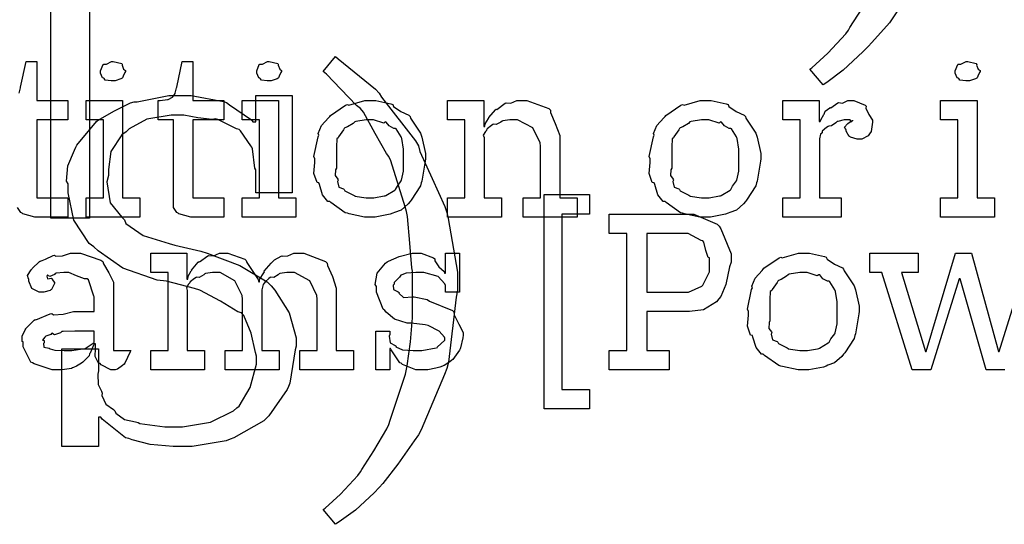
# Model space of a CAD drawing. Extents: x 0 to 8.5, y 0 to 11.
# Tile 367 of 379: x 6.167 to 6.869, y 7.74 to 8.1. Entities that reach past the tile are written whole.
import ezdxf

# ---------------------------------------------------------------- set-up
doc = ezdxf.new("R2010")
doc.units = 0
doc.layers.get('0').update_dxf_attribs({"linetype": 'CONTINUOUS'})

msp = doc.modelspace()

# ---------------------------------------------------------------- linework, layer by layer
at = {"color": 0}
for points in [[(6.18924, 7.95828), (6.18924, 8.19439), (6.1059, 8.19439), (6.1059, 8.22217), (6.30035, 8.22217), (6.30035, 8.19439), (6.21701, 8.19439), (6.21701, 7.95828), (6.18924, 7.95828)], [(6.23372, 8.05615), (6.23232, 8.05615), (6.22814, 8.05664), (6.22732, 8.05783), (6.227, 8.05811), (6.22624, 8.05826), (6.22483, 8.06174), (6.22483, 8.06287), (6.22483, 8.06332), (6.22483, 8.06332), (6.22661, 8.06776), (6.227, 8.06808), (6.227, 8.06808), (6.22894, 8.06808), (6.23253, 8.07004), (6.23372, 8.07004), (6.23372, 8.07004), (6.23986, 8.06842), (6.24024, 8.06808), (6.24013, 8.06722), (6.24121, 8.0644), (6.24262, 8.06358), (6.24262, 8.06332), (6.24262, 8.06287), (6.24208, 8.06213), (6.24089, 8.05946), (6.24046, 8.05832), (6.24024, 8.05811), (6.23931, 8.05761), (6.23508, 8.05615), (6.23372, 8.05615)], [(6.29232, 7.95893), (6.28928, 7.95893), (6.28071, 7.96149), (6.28017, 7.96197), (6.27914, 7.96224), (6.27675, 7.96593), (6.27692, 7.97114), (6.27692, 7.97282), (6.27692, 8.02838), (6.26585, 8.02838), (6.26585, 8.04226), (6.26736, 8.04226), (6.26736, 8.04226), (6.27246, 8.04281), (6.27279, 8.04292), (6.27311, 8.04297), (6.27604, 8.04449), (6.27626, 8.04465), (6.27626, 8.04465), (6.27789, 8.04719), (6.278, 8.04747), (6.278, 8.04747), (6.27897, 8.05122), (6.27908, 8.0516), (6.28299, 8.07004), (6.29058, 8.07004), (6.29058, 8.04226), (6.31272, 8.04226), (6.31272, 8.02838), (6.29058, 8.02838), (6.29058, 7.97282), (6.31272, 7.97282), (6.31272, 7.95893), (6.31174, 7.95893), (6.30951, 7.95893), (6.30881, 7.95893), (6.30757, 7.95893), (6.30474, 7.95893), (6.30382, 7.95893), (6.3024, 7.95893), (6.29921, 7.95893), (6.29818, 7.95893), (6.29671, 7.95893), (6.2934, 7.95893), (6.29232, 7.95893)], [(6.34506, 8.05615), (6.34364, 8.05615), (6.33946, 8.05664), (6.33865, 8.05783), (6.33832, 8.05811), (6.33757, 8.05826), (6.33615, 8.06174), (6.33615, 8.06287), (6.33615, 8.06332), (6.33615, 8.06332), (6.33794, 8.06776), (6.33832, 8.06808), (6.33832, 8.06808), (6.34028, 8.06808), (6.34386, 8.07004), (6.34506, 8.07004), (6.34506, 8.07004), (6.35118, 8.06842), (6.35157, 8.06808), (6.35146, 8.06722), (6.35254, 8.0644), (6.35394, 8.06358), (6.35394, 8.06332), (6.35394, 8.06287), (6.3534, 8.06213), (6.35221, 8.05946), (6.35178, 8.05832), (6.35157, 8.05811), (6.35064, 8.05761), (6.3464, 8.05615), (6.34506, 8.05615)], [(6.38357, 7.75076), (6.38493, 7.75174), (6.39594, 7.76167), (6.40826, 7.77485), (6.41026, 7.77746), (6.41124, 7.77929), (6.41971, 7.79258), (6.42904, 7.80826), (6.43044, 7.81131), (6.43143, 7.81424), (6.44228, 7.84711), (6.44303, 7.85058), (6.44347, 7.85303), (6.44586, 7.87011), (6.44738, 7.88737), (6.44738, 7.89312), (6.44738, 7.92046), (6.44672, 7.92301), (6.44532, 7.94037), (6.44374, 7.95958), (6.44303, 7.963), (6.442, 7.96642), (6.43181, 7.99924), (6.43044, 8.00228), (6.42865, 8.00439), (6.42068, 8.01861), (6.41222, 8.03381), (6.41026, 8.03635), (6.40722, 8.03857), (6.39606, 8.05013), (6.38601, 8.06099), (6.38357, 8.06282), (6.39247, 8.07346), (6.39437, 8.07183), (6.4209, 8.05013), (6.4235, 8.04742), (6.42513, 8.0446), (6.44943, 8.01346), (6.4515, 8.00988), (6.45258, 8.00581), (6.46132, 7.98654), (6.47038, 7.96669), (6.47168, 7.96235), (6.4726, 7.95801), (6.47949, 7.91976), (6.47949, 7.90701), (6.47846, 7.90207), (6.47299, 7.85558), (6.47168, 7.85124), (6.47006, 7.84694), (6.45356, 7.80751), (6.4515, 7.80393), (6.44846, 7.79969), (6.43685, 7.78288), (6.42611, 7.7691), (6.4235, 7.76639), (6.41997, 7.76264), (6.40657, 7.75017), (6.39507, 7.74181), (6.39247, 7.74013), (6.38357, 7.75076)], [(6.84326, 8.05615), (6.84185, 8.05615), (6.83768, 8.05664), (6.83686, 8.05783), (6.83653, 8.05811), (6.83578, 8.05826), (6.83436, 8.06174), (6.83436, 8.06287), (6.83436, 8.06332), (6.83436, 8.06332), (6.83615, 8.06776), (6.83653, 8.06808), (6.83653, 8.06808), (6.83849, 8.06808), (6.84207, 8.07004), (6.84326, 8.07004), (6.84326, 8.07004), (6.84939, 8.06842), (6.84978, 8.06808), (6.84967, 8.06722), (6.85075, 8.0644), (6.85215, 8.06358), (6.85215, 8.06332), (6.85215, 8.06287), (6.85161, 8.06213), (6.85042, 8.05946), (6.84999, 8.05832), (6.84978, 8.05811), (6.84885, 8.05761), (6.84462, 8.05615), (6.84326, 8.05615)], [(6.28212, 7.79568), (6.27664, 7.79568), (6.26025, 7.7971), (6.2474, 7.8004), (6.24501, 7.80132), (6.24262, 7.80181), (6.22601, 7.81494), (6.22504, 7.81651), (6.22331, 7.81651), (6.22331, 7.79568), (6.19726, 7.79568), (6.19726, 7.86513), (6.22331, 7.86513), (6.22331, 7.8495), (6.22282, 7.84722), (6.22314, 7.83979), (6.22547, 7.8349), (6.22592, 7.83365), (6.22564, 7.83182), (6.22846, 7.82568), (6.23394, 7.822), (6.23503, 7.82107), (6.23574, 7.81922), (6.24175, 7.81483), (6.24978, 7.81315), (6.25151, 7.81261), (6.25271, 7.81185), (6.27067, 7.80957), (6.27669, 7.80957), (6.28331, 7.80957), (6.30322, 7.81299), (6.31972, 7.82096), (6.32206, 7.82324), (6.32374, 7.82437), (6.33149, 7.83757), (6.33594, 7.85433), (6.33594, 7.85992), (6.33529, 7.86253), (6.33231, 7.87642), (6.32704, 7.88889), (6.32531, 7.89074), (6.3226, 7.8916), (6.31022, 7.89914), (6.29568, 7.90707), (6.29189, 7.9081), (6.27192, 7.91331), (6.26525, 7.91417), (6.24056, 7.92275), (6.2231, 7.93511), (6.22006, 7.93782), (6.21674, 7.94026), (6.20583, 7.95682), (6.20161, 7.97629), (6.20161, 7.98275), (6.20057, 7.9846), (6.20144, 7.99561), (6.20628, 8.00683), (6.20725, 8.00879), (6.2079, 8.01036), (6.22179, 8.02724), (6.22353, 8.02854), (6.22478, 8.02903), (6.23432, 8.0345), (6.24625, 8.04042), (6.24869, 8.04113), (6.25082, 8.04113), (6.27344, 8.04568), (6.28103, 8.04568), (6.28944, 8.04568), (6.3125, 8.04156), (6.31467, 8.04069), (6.31685, 8.03911), (6.33242, 8.02849), (6.33333, 8.02701), (6.3355, 8.02701), (6.3355, 8.04568), (6.36154, 8.04568), (6.36154, 7.97624), (6.3355, 7.97624), (6.3355, 7.99274), (6.3349, 7.99403), (6.33311, 8.00782), (6.33268, 8.009), (6.33187, 8.00982), (6.32465, 8.02056), (6.32357, 8.02138), (6.32172, 8.02192), (6.30838, 8.02854), (6.30664, 8.02897), (6.30436, 8.02854), (6.29422, 8.02974), (6.28429, 8.03179), (6.28103, 8.03179), (6.27518, 8.03179), (6.25776, 8.02881), (6.24511, 8.02186), (6.24306, 8.01986), (6.23996, 8.01774), (6.2321, 8.00586), (6.23047, 7.99294), (6.23047, 7.98861), (6.22933, 7.98421), (6.23161, 7.96912), (6.23986, 7.95904), (6.24175, 7.95714), (6.24278, 7.95454), (6.25515, 7.9459), (6.27365, 7.94026), (6.27778, 7.93913), (6.29622, 7.93479), (6.30089, 7.93343), (6.324, 7.92449), (6.34364, 7.91282), (6.34657, 7.91004), (6.34918, 7.90707), (6.35938, 7.89079), (6.36436, 7.87304), (6.36436, 7.86708), (6.36367, 7.86436), (6.35981, 7.84065), (6.35894, 7.83843), (6.35781, 7.83621), (6.34483, 7.81749), (6.3431, 7.81586), (6.34125, 7.81375), (6.31982, 7.80181), (6.31728, 7.80089), (6.31446, 7.79958), (6.29021, 7.79568), (6.28212, 7.79568)], [(6.21442, 7.97282), (6.22678, 7.97282), (6.22678, 8.02838), (6.21442, 8.02838), (6.21442, 8.04226), (6.24046, 8.04226), (6.24046, 7.97282), (6.25282, 7.97282), (6.25282, 7.95893), (6.21442, 7.95893), (6.21442, 7.97282)], [(6.32574, 7.97282), (6.33811, 7.97282), (6.33811, 8.02838), (6.32574, 8.02838), (6.32574, 8.04226), (6.35178, 8.04226), (6.35178, 7.97282), (6.36415, 7.97282), (6.36415, 7.95893), (6.32574, 7.95893), (6.32574, 7.97282)], [(6.4171, 7.95893), (6.41303, 7.95893), (6.40201, 7.96132), (6.40082, 7.96175), (6.39931, 7.96203), (6.38911, 7.96935), (6.38824, 7.97021), (6.38693, 7.97021), (6.38319, 7.97493), (6.38086, 7.98221), (6.38043, 7.98346), (6.37918, 7.98383), (6.37696, 7.99024), (6.37761, 7.99804), (6.37761, 8.0006), (6.37696, 8.00217), (6.37993, 8.01628), (6.38043, 8.01753), (6.37999, 8.01861), (6.38243, 8.02436), (6.38737, 8.02989), (6.38824, 8.03076), (6.38872, 8.03153), (6.39958, 8.03879), (6.40082, 8.03922), (6.40181, 8.03885), (6.41325, 8.04226), (6.4171, 8.04226), (6.42111, 8.04226), (6.43192, 8.03976), (6.43317, 8.03922), (6.43375, 8.03787), (6.43896, 8.03435), (6.44467, 8.03174), (6.44553, 8.03076), (6.44586, 8.02968), (6.45307, 8.01882), (6.45356, 8.01753), (6.45404, 8.016), (6.4566, 8.00444), (6.4566, 8.0006), (6.45632, 7.99903), (6.45404, 7.98475), (6.45356, 7.98346), (6.45307, 7.98133), (6.4464, 7.97119), (6.44553, 7.97021), (6.44422, 7.96847), (6.43913, 7.96397), (6.43435, 7.96229), (6.43317, 7.96175), (6.43126, 7.96104), (6.42063, 7.95893), (6.4171, 7.95893)], [(6.47228, 7.97282), (6.48465, 7.97282), (6.48465, 8.02838), (6.47228, 8.02838), (6.47228, 8.04226), (6.4981, 8.04226), (6.4981, 8.0236), (6.49875, 8.0236), (6.49875, 8.0236), (6.49903, 8.02556), (6.50142, 8.02935), (6.50179, 8.02989), (6.50168, 8.02994), (6.50646, 8.03554), (6.507, 8.03597), (6.50738, 8.03581), (6.51346, 8.04025), (6.51417, 8.04053), (6.51417, 8.04053), (6.51742, 8.04031), (6.52181, 8.04226), (6.52328, 8.04226), (6.52886, 8.04226), (6.54449, 8.03651), (6.54563, 8.03532), (6.54574, 8.03358), (6.54915, 8.02572), (6.55236, 8.01714), (6.55236, 8.01426), (6.55236, 7.97282), (6.56472, 7.97282), (6.56472, 7.95893), (6.52632, 7.95893), (6.52632, 7.97282), (6.53868, 7.97282), (6.53868, 8.0095), (6.53825, 8.01193), (6.53299, 8.02257), (6.52208, 8.02838), (6.5185, 8.02838), (6.51665, 8.02838), (6.51172, 8.02767), (6.51112, 8.0275), (6.51036, 8.02664), (6.50706, 8.02496), (6.50504, 8.02539), (6.50461, 8.02513), (6.50353, 8.02436), (6.50043, 8.02186), (6.50017, 8.02106), (6.50006, 8.02078), (6.49929, 8.02012), (6.49772, 8.01742), (6.49832, 8.01574), (6.49832, 8.01514), (6.49832, 7.97282), (6.51069, 7.97282), (6.51069, 7.95893), (6.47228, 7.95893), (6.47228, 7.97282)], [(6.65625, 7.95893), (6.65218, 7.95893), (6.64117, 7.96132), (6.63997, 7.96175), (6.63846, 7.96203), (6.62825, 7.96935), (6.62739, 7.97021), (6.62608, 7.97021), (6.62235, 7.97493), (6.62001, 7.98221), (6.61957, 7.98346), (6.61833, 7.98383), (6.6161, 7.99024), (6.61675, 7.99804), (6.61675, 8.0006), (6.6161, 8.00217), (6.61908, 8.01628), (6.61957, 8.01753), (6.61914, 8.01861), (6.62158, 8.02436), (6.62651, 8.02989), (6.62739, 8.03076), (6.62788, 8.03153), (6.63872, 8.03879), (6.63997, 8.03922), (6.64094, 8.03885), (6.6524, 8.04226), (6.65625, 8.04226), (6.66026, 8.04226), (6.67106, 8.03976), (6.67231, 8.03922), (6.6729, 8.03787), (6.67811, 8.03435), (6.68381, 8.03174), (6.68468, 8.03076), (6.685, 8.02968), (6.69222, 8.01882), (6.69271, 8.01753), (6.69319, 8.016), (6.69575, 8.00444), (6.69575, 8.0006), (6.69547, 7.99903), (6.69319, 7.98475), (6.69271, 7.98346), (6.69222, 7.98133), (6.68554, 7.97119), (6.68468, 7.97021), (6.68338, 7.96847), (6.67828, 7.96397), (6.6735, 7.96229), (6.67231, 7.96175), (6.67042, 7.96104), (6.65978, 7.95893), (6.65625, 7.95893)], [(6.71143, 7.97282), (6.72379, 7.97282), (6.72379, 8.02838), (6.71143, 8.02838), (6.71143, 8.04226), (6.73725, 8.04226), (6.73725, 8.02707), (6.73812, 8.02707), (6.73812, 8.02707), (6.73844, 8.02826), (6.74061, 8.03207), (6.74094, 8.0325), (6.74094, 8.0325), (6.74164, 8.0345), (6.74485, 8.03694), (6.74528, 8.03728), (6.74556, 8.037), (6.7506, 8.04053), (6.75114, 8.04075), (6.75114, 8.04064), (6.75407, 8.04036), (6.75786, 8.04226), (6.75917, 8.04226), (6.7621, 8.04226), (6.77013, 8.03885), (6.77089, 8.03814), (6.77061, 8.03678), (6.77274, 8.03212), (6.77544, 8.02806), (6.77544, 8.02664), (6.77522, 8.02501), (6.77442, 8.02007), (6.77328, 8.01828), (6.77285, 8.01774), (6.7724, 8.01693), (6.76785, 8.01449), (6.76633, 8.01449), (6.76454, 8.01449), (6.7596, 8.01611), (6.75917, 8.01644), (6.75868, 8.0166), (6.75657, 8.02024), (6.75657, 8.02143), (6.75629, 8.02143), (6.75543, 8.02306), (6.75765, 8.02556), (6.75786, 8.02576), (6.75782, 8.02576), (6.75776, 8.02576), (6.76079, 8.02789), (6.76112, 8.02794), (6.76112, 8.02815), (6.76101, 8.02778), (6.76004, 8.02664), (6.75956, 8.02838), (6.75939, 8.02838), (6.75879, 8.02838), (6.75743, 8.02838), (6.757, 8.02838), (6.75526, 8.02838), (6.7506, 8.02729), (6.75006, 8.02707), (6.74929, 8.02615), (6.74604, 8.02399), (6.74414, 8.02393), (6.74376, 8.0236), (6.74268, 8.02285), (6.73958, 8.02029), (6.73936, 8.01915), (6.73921, 8.01882), (6.73828, 8.01812), (6.73747, 8.01476), (6.73747, 8.01361), (6.73747, 7.97282), (6.7531, 7.97282), (6.7531, 7.95893), (6.71143, 7.95893), (6.71143, 7.97282)], [(6.82394, 7.97282), (6.83632, 7.97282), (6.83632, 8.02838), (6.82394, 8.02838), (6.82394, 8.04226), (6.84999, 8.04226), (6.84999, 7.97282), (6.86236, 7.97282), (6.86236, 7.95893), (6.82394, 7.95893), (6.82394, 7.97282)], [(6.4171, 7.97282), (6.41976, 7.97282), (6.42697, 7.97413), (6.42774, 7.97433), (6.42828, 7.9745), (6.43463, 7.97825), (6.43511, 7.97868), (6.43511, 7.97868), (6.43647, 7.98118), (6.43924, 7.98481), (6.43946, 7.9854), (6.43946, 7.9854), (6.44097, 7.99175), (6.44097, 7.99388), (6.44097, 8.00732), (6.44081, 8.00754), (6.43967, 8.01497), (6.43946, 8.01557), (6.43924, 8.01617), (6.4356, 8.02186), (6.43511, 8.02229), (6.43403, 8.02219), (6.43061, 8.02399), (6.4285, 8.02664), (6.42774, 8.02686), (6.42676, 8.0261), (6.41949, 8.02838), (6.4171, 8.02838), (6.41433, 8.02838), (6.40679, 8.02713), (6.40603, 8.02686), (6.40489, 8.02587), (6.40093, 8.02344), (6.39903, 8.02274), (6.39865, 8.02229), (6.39811, 8.02121), (6.39453, 8.01622), (6.39432, 8.01557), (6.39324, 8.01486), (6.39301, 8.00922), (6.39301, 8.00732), (6.39301, 7.99388), (6.39242, 7.99278), (6.39219, 7.98861), (6.3941, 7.98606), (6.39432, 7.9854), (6.39388, 7.98438), (6.39481, 7.98031), (6.39817, 7.97922), (6.39865, 7.97868), (6.39908, 7.97775), (6.40528, 7.97461), (6.40603, 7.97433), (6.40608, 7.97396), (6.41433, 7.97282), (6.4171, 7.97282)], [(6.65625, 7.97282), (6.6589, 7.97282), (6.66613, 7.97413), (6.66689, 7.97433), (6.66743, 7.9745), (6.67378, 7.97825), (6.67426, 7.97868), (6.67426, 7.97868), (6.67562, 7.98118), (6.67839, 7.98481), (6.6786, 7.9854), (6.6786, 7.9854), (6.68012, 7.99175), (6.68012, 7.99388), (6.68012, 8.00732), (6.67996, 8.00754), (6.67882, 8.01497), (6.6786, 8.01557), (6.67839, 8.01617), (6.67475, 8.02186), (6.67426, 8.02229), (6.67318, 8.02219), (6.66976, 8.02399), (6.66764, 8.02664), (6.66689, 8.02686), (6.6659, 8.0261), (6.65864, 8.02838), (6.65625, 8.02838), (6.65349, 8.02838), (6.64594, 8.02713), (6.64518, 8.02686), (6.64404, 8.02587), (6.64008, 8.02344), (6.63818, 8.02274), (6.63781, 8.02229), (6.63726, 8.02121), (6.63368, 8.01622), (6.63346, 8.01557), (6.63238, 8.01486), (6.63217, 8.00922), (6.63217, 8.00732), (6.63217, 7.99388), (6.63157, 7.99278), (6.63135, 7.98861), (6.63325, 7.98606), (6.63346, 7.9854), (6.63303, 7.98438), (6.63396, 7.98031), (6.63732, 7.97922), (6.63781, 7.97868), (6.63824, 7.97775), (6.64442, 7.97461), (6.64518, 7.97433), (6.64524, 7.97396), (6.65349, 7.97282), (6.65625, 7.97282)], [(6.54129, 7.9751), (6.57362, 7.9751), (6.57362, 7.96121), (6.55388, 7.96121), (6.55388, 7.83621), (6.57362, 7.83621), (6.57362, 7.82232), (6.54129, 7.82232), (6.54129, 7.9751)], [(6.58751, 7.86399), (6.6001, 7.86399), (6.6001, 7.94732), (6.58751, 7.94732), (6.58751, 7.96121), (6.64199, 7.96121), (6.648, 7.96121), (6.66465, 7.954), (6.66607, 7.95253), (6.6671, 7.95068), (6.67453, 7.93289), (6.67453, 7.92692), (6.67344, 7.92356), (6.67074, 7.91114), (6.66726, 7.90246), (6.66585, 7.90087), (6.66407, 7.8986), (6.65489, 7.8929), (6.64486, 7.89176), (6.64154, 7.89176), (6.61442, 7.89176), (6.61442, 7.86399), (6.63026, 7.86399), (6.63026, 7.8501), (6.58751, 7.8501), (6.58751, 7.86399)], [(6.61442, 7.90565), (6.64068, 7.90565), (6.6441, 7.90565), (6.6536, 7.90983), (6.65435, 7.91064), (6.65457, 7.91114), (6.65913, 7.92008), (6.65913, 7.92301), (6.65913, 7.92996), (6.65815, 7.93028), (6.65647, 7.93528), (6.65511, 7.94129), (6.65435, 7.94211), (6.65306, 7.94228), (6.64378, 7.94732), (6.64068, 7.94732), (6.61442, 7.94732), (6.61442, 7.90565)], [(6.1951, 7.8501), (6.19038, 7.8501), (6.17736, 7.85444), (6.17622, 7.85531), (6.17497, 7.85579), (6.16949, 7.86654), (6.16949, 7.87007), (6.16894, 7.87033), (6.16889, 7.87424), (6.17111, 7.87875), (6.17144, 7.87939), (6.17133, 7.8795), (6.1774, 7.88569), (6.17817, 7.88613), (6.17865, 7.8859), (6.18886, 7.89003), (6.19011, 7.89025), (6.19125, 7.88949), (6.19808, 7.88986), (6.2054, 7.89176), (6.2079, 7.89176), (6.22026, 7.89176), (6.22026, 7.90218), (6.21994, 7.90272), (6.2161, 7.91428), (6.21528, 7.91499), (6.21343, 7.91499), (6.20763, 7.91726), (6.20226, 7.91954), (6.20053, 7.91954), (6.19851, 7.91954), (6.19308, 7.919), (6.19249, 7.91889), (6.19185, 7.91812), (6.18869, 7.91672), (6.18696, 7.91775), (6.18664, 7.91758), (6.18664, 7.91738), (6.18636, 7.91704), (6.1869, 7.9151), (6.18978, 7.91564), (6.19011, 7.91542), (6.19026, 7.9145), (6.19185, 7.91243), (6.19185, 7.91174), (6.19157, 7.91075), (6.18967, 7.9075), (6.18924, 7.90717), (6.18881, 7.90679), (6.18425, 7.90565), (6.18272, 7.90565), (6.1811, 7.90565), (6.17665, 7.90767), (6.17622, 7.90804), (6.17567, 7.90826), (6.17361, 7.91331), (6.17361, 7.91499), (6.17344, 7.91499), (6.17258, 7.91743), (6.1754, 7.92139), (6.17578, 7.92193), (6.17606, 7.92231), (6.18121, 7.92736), (6.18186, 7.92779), (6.18186, 7.92774), (6.18554, 7.9291), (6.19086, 7.93169), (6.19185, 7.93192), (6.19254, 7.93115), (6.19775, 7.93153), (6.2034, 7.93343), (6.20529, 7.93343), (6.21056, 7.93343), (6.22504, 7.92839), (6.22635, 7.92736), (6.22678, 7.92572), (6.23079, 7.91922), (6.23394, 7.91265), (6.23394, 7.91043), (6.23394, 7.86399), (6.24631, 7.86399), (6.24588, 7.86307), (6.24203, 7.85493), (6.24154, 7.85422), (6.24035, 7.8534), (6.23693, 7.85064), (6.23514, 7.8501), (6.2346, 7.8501), (6.2321, 7.8501), (6.22515, 7.85389), (6.22461, 7.85465), (6.22342, 7.85504), (6.22097, 7.85965), (6.22114, 7.86535), (6.22114, 7.86724), (6.22114, 7.86876), (6.22026, 7.86876), (6.21972, 7.86778), (6.21733, 7.86219), (6.21701, 7.8616), (6.21669, 7.86014), (6.21272, 7.85618), (6.21224, 7.85574), (6.2111, 7.85504), (6.20768, 7.85281), (6.20557, 7.85189), (6.20486, 7.85161), (6.204, 7.85124), (6.19732, 7.8501), (6.1951, 7.8501)], [(6.26053, 7.86399), (6.27289, 7.86399), (6.27289, 7.91954), (6.26053, 7.91954), (6.26053, 7.93343), (6.28635, 7.93343), (6.28635, 7.91476), (6.287, 7.91476), (6.287, 7.91476), (6.28728, 7.91689), (6.2895, 7.92074), (6.28982, 7.92128), (6.28976, 7.92133), (6.29449, 7.92692), (6.29503, 7.92736), (6.29542, 7.92719), (6.30132, 7.93147), (6.30197, 7.93169), (6.30197, 7.93164), (6.30528, 7.93147), (6.30963, 7.93343), (6.31108, 7.93343), (6.31549, 7.93343), (6.32758, 7.9291), (6.32867, 7.92822), (6.32915, 7.92671), (6.33713, 7.91456), (6.33757, 7.91282), (6.33822, 7.91282), (6.33822, 7.91461), (6.34131, 7.91943), (6.34169, 7.91997), (6.34153, 7.92057), (6.34636, 7.92622), (6.3469, 7.92671), (6.3469, 7.92671), (6.3489, 7.92854), (6.35357, 7.93121), (6.35428, 7.93147), (6.35444, 7.9311), (6.35829, 7.93147), (6.36274, 7.93343), (6.36426, 7.93343), (6.36979, 7.93343), (6.38531, 7.92746), (6.38639, 7.92626), (6.38672, 7.92458), (6.39014, 7.91678), (6.3929, 7.90831), (6.3929, 7.90543), (6.3929, 7.86399), (6.40528, 7.86399), (6.40528, 7.8501), (6.36686, 7.8501), (6.36686, 7.86399), (6.37924, 7.86399), (6.37924, 7.90067), (6.37907, 7.9031), (6.37403, 7.91374), (6.36312, 7.91954), (6.35949, 7.91954), (6.35764, 7.91954), (6.35271, 7.91883), (6.35211, 7.91868), (6.35151, 7.91781), (6.34842, 7.91596), (6.34625, 7.91635), (6.34581, 7.91607), (6.34489, 7.91531), (6.34212, 7.91297), (6.34164, 7.91222), (6.34147, 7.91194), (6.34065, 7.91103), (6.33974, 7.90733), (6.33974, 7.90608), (6.33974, 7.86399), (6.35211, 7.86399), (6.35211, 7.8501), (6.31369, 7.8501), (6.31369, 7.86399), (6.32607, 7.86399), (6.32607, 7.90067), (6.32568, 7.9031), (6.32058, 7.91374), (6.31, 7.91954), (6.30653, 7.91954), (6.30469, 7.91954), (6.29969, 7.91883), (6.29915, 7.91868), (6.29839, 7.91781), (6.29514, 7.91596), (6.29324, 7.91635), (6.29286, 7.91607), (6.29178, 7.91531), (6.28868, 7.91297), (6.28842, 7.91217), (6.28831, 7.91194), (6.28754, 7.91129), (6.28597, 7.90853), (6.28657, 7.90674), (6.28657, 7.90608), (6.28657, 7.86399), (6.29893, 7.86399), (6.29893, 7.8501), (6.26053, 7.8501), (6.26053, 7.86399)], [(6.45318, 7.8501), (6.44971, 7.8501), (6.44026, 7.85411), (6.43929, 7.85488), (6.43832, 7.85531), (6.43201, 7.86453), (6.43169, 7.8655), (6.43104, 7.8655), (6.43104, 7.8501), (6.42106, 7.8501), (6.42106, 7.87787), (6.43104, 7.87787), (6.43104, 7.87549), (6.43061, 7.87414), (6.43137, 7.86936), (6.43485, 7.86757), (6.4356, 7.86703), (6.43549, 7.8666), (6.44021, 7.86436), (6.44781, 7.86399), (6.45036, 7.86399), (6.45404, 7.86399), (6.46425, 7.86583), (6.46511, 7.86615), (6.46496, 7.86638), (6.47032, 7.87125), (6.47032, 7.87289), (6.47, 7.87337), (6.46631, 7.87782), (6.45856, 7.88189), (6.45622, 7.88222), (6.44624, 7.88351), (6.44353, 7.88351), (6.4344, 7.88633), (6.4286, 7.89139), (6.42757, 7.89242), (6.42632, 7.89344), (6.4215, 7.90554), (6.4215, 7.90956), (6.42063, 7.91114), (6.42215, 7.91911), (6.428, 7.92611), (6.42931, 7.92714), (6.43024, 7.92757), (6.43782, 7.93093), (6.44706, 7.93343), (6.45014, 7.93343), (6.4534, 7.93343), (6.46229, 7.93001), (6.46317, 7.92931), (6.46317, 7.9279), (6.46615, 7.92361), (6.46978, 7.92019), (6.47011, 7.91911), (6.47076, 7.91911), (6.47076, 7.93343), (6.48074, 7.93343), (6.48074, 7.90565), (6.47076, 7.90565), (6.47076, 7.91021), (6.47038, 7.9114), (6.46556, 7.91667), (6.45546, 7.91954), (6.4521, 7.91954), (6.44976, 7.91954), (6.44287, 7.91906), (6.43961, 7.91792), (6.43886, 7.91758), (6.43804, 7.91629), (6.43408, 7.91254), (6.43408, 7.91129), (6.4336, 7.91064), (6.43381, 7.90739), (6.43712, 7.90588), (6.43778, 7.90543), (6.43756, 7.90479), (6.44075, 7.90169), (6.44726, 7.90235), (6.4484, 7.90218), (6.45774, 7.90022), (6.45942, 7.89908), (6.47575, 7.89258), (6.47683, 7.89154), (6.47706, 7.88943), (6.48042, 7.88265), (6.48335, 7.87679), (6.48335, 7.87483), (6.48307, 7.8731), (6.4815, 7.86583), (6.48118, 7.86507), (6.48079, 7.86426), (6.47597, 7.85764), (6.47532, 7.85704), (6.47401, 7.85601), (6.46983, 7.85325), (6.46669, 7.85215), (6.46576, 7.85183), (6.46386, 7.85146), (6.45822, 7.85032), (6.45443, 7.8501), (6.45318, 7.8501)], [(6.72635, 7.8501), (6.72228, 7.8501), (6.71126, 7.85249), (6.71007, 7.85292), (6.70856, 7.85319), (6.69835, 7.86051), (6.69749, 7.86139), (6.69618, 7.86139), (6.69243, 7.8661), (6.69011, 7.87337), (6.68967, 7.87463), (6.68842, 7.875), (6.68619, 7.8814), (6.68685, 7.88921), (6.68685, 7.89176), (6.68619, 7.89333), (6.68918, 7.90744), (6.68967, 7.90869), (6.68924, 7.90978), (6.69168, 7.91553), (6.69661, 7.92106), (6.69749, 7.92193), (6.69797, 7.92269), (6.70882, 7.92996), (6.71007, 7.93039), (6.71104, 7.93001), (6.7225, 7.93343), (6.72635, 7.93343), (6.73036, 7.93343), (6.74115, 7.93093), (6.7424, 7.93039), (6.743, 7.92904), (6.74821, 7.92551), (6.7539, 7.9229), (6.75478, 7.92193), (6.7551, 7.92085), (6.76232, 7.91), (6.76281, 7.90869), (6.76329, 7.90717), (6.76585, 7.89561), (6.76585, 7.89176), (6.76557, 7.89019), (6.76329, 7.87592), (6.76281, 7.87463), (6.76232, 7.8725), (6.75564, 7.86236), (6.75478, 7.86139), (6.75347, 7.85965), (6.74837, 7.85514), (6.7436, 7.85346), (6.7424, 7.85292), (6.7405, 7.85221), (6.72987, 7.8501), (6.72635, 7.8501)], [(6.72635, 7.86399), (6.729, 7.86399), (6.73622, 7.86529), (6.73699, 7.8655), (6.73753, 7.86567), (6.74387, 7.86942), (6.74436, 7.86985), (6.74436, 7.86985), (6.74571, 7.87235), (6.74849, 7.87597), (6.74869, 7.87657), (6.74869, 7.87657), (6.75022, 7.88292), (6.75022, 7.88504), (6.75022, 7.89849), (6.75006, 7.89871), (6.74892, 7.90614), (6.74869, 7.90674), (6.74849, 7.90733), (6.74485, 7.91303), (6.74436, 7.91347), (6.74328, 7.91336), (6.73986, 7.91515), (6.73774, 7.91781), (6.73699, 7.91803), (6.736, 7.91726), (6.72874, 7.91954), (6.72635, 7.91954), (6.72358, 7.91954), (6.71604, 7.91829), (6.71528, 7.91803), (6.71414, 7.91704), (6.71018, 7.91461), (6.70828, 7.9139), (6.7079, 7.91347), (6.70736, 7.91237), (6.70378, 7.90739), (6.70356, 7.90674), (6.70247, 7.90603), (6.70226, 7.90039), (6.70226, 7.89849), (6.70226, 7.88504), (6.70167, 7.88396), (6.70144, 7.87978), (6.70335, 7.87722), (6.70356, 7.87657), (6.70313, 7.87554), (6.70404, 7.87147), (6.70742, 7.87039), (6.7079, 7.86985), (6.70833, 7.86893), (6.71451, 7.86578), (6.71528, 7.8655), (6.71533, 7.86513), (6.72358, 7.86399), (6.72635, 7.86399)], [(6.20096, 7.86399), (6.20437, 7.86399), (6.21365, 7.86546), (6.21463, 7.86572), (6.21457, 7.86589), (6.22026, 7.86968), (6.22026, 7.87093), (6.22026, 7.87787), (6.20942, 7.87787), (6.20638, 7.87787), (6.19808, 7.87756), (6.19726, 7.87744), (6.19618, 7.87657), (6.19189, 7.87522), (6.19011, 7.87631), (6.18967, 7.87614), (6.18929, 7.87532), (6.18576, 7.87418), (6.18554, 7.87397), (6.18494, 7.87337), (6.18338, 7.87131), (6.18446, 7.87104), (6.18446, 7.87093), (6.18446, 7.86942), (6.18408, 7.86897), (6.18435, 7.86638), (6.18804, 7.86556), (6.18881, 7.86529), (6.18881, 7.86529), (6.19228, 7.86415), (6.19879, 7.86399), (6.20096, 7.86399)]]:
    msp.add_lwpolyline(points, close=True, dxfattribs=at)
for points in [[(6.7991, 8.11535), (6.78754, 8.0976), (6.7749, 8.0835), (6.77219, 8.08068), (6.76839, 8.07676), (6.75444, 8.06375), (6.74274, 8.05507), (6.74007, 8.05333), (6.73074, 8.0644), (6.73074, 8.0644), (6.73215, 8.06543), (6.74354, 8.0759), (6.75624, 8.08968), (6.75831, 8.09239), (6.75928, 8.09412), (6.76807, 8.10781)], [(6.16667, 8.04747), (6.16764, 8.05122), (6.16775, 8.0516), (6.17165, 8.07004), (6.17925, 8.07004), (6.17925, 8.04226), (6.20139, 8.04226), (6.20139, 8.02838), (6.17925, 8.02838), (6.17925, 7.97282), (6.20139, 7.97282), (6.20139, 7.95893), (6.20042, 7.95893), (6.19819, 7.95893), (6.19749, 7.95893), (6.19624, 7.95893), (6.19342, 7.95893), (6.19249, 7.95893), (6.19108, 7.95893), (6.18788, 7.95893), (6.18685, 7.95893), (6.18539, 7.95893), (6.18207, 7.95893), (6.18099, 7.95893), (6.18099, 7.95893), (6.17796, 7.95893), (6.16938, 7.96149), (6.16883, 7.96197), (6.16781, 7.96224), (6.16542, 7.96593)], [(6.86974, 7.8501), (6.8565, 7.8501), (6.83783, 7.91499), (6.83718, 7.91499), (6.817, 7.8501), (6.80376, 7.8501), (6.78207, 7.91954), (6.78207, 7.91954), (6.77339, 7.91954), (6.77339, 7.93343), (6.80789, 7.93343), (6.80789, 7.91954), (6.79596, 7.91954), (6.8131, 7.86333), (6.81375, 7.86333), (6.83458, 7.93343), (6.84608, 7.93343), (6.86518, 7.86333), (6.86583, 7.86333), (6.8834, 7.91954)]]:
    msp.add_lwpolyline(points, dxfattribs=at)

doc.saveas('drawing.dxf')
